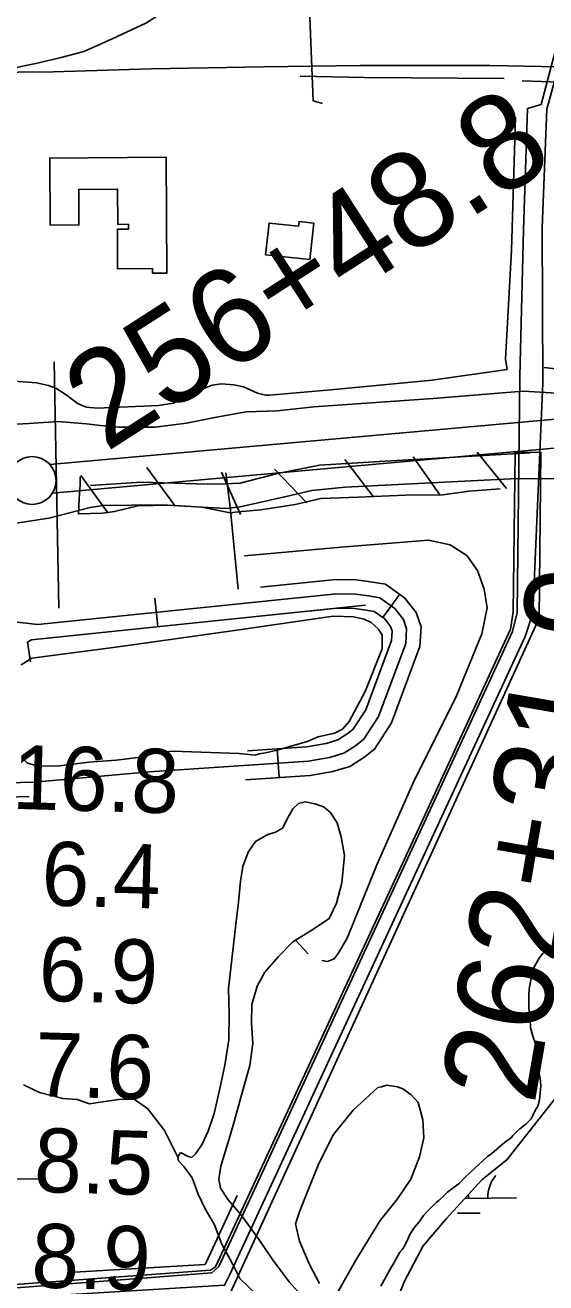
# Model space of a CAD drawing. Extents: x 3704301 to 3742427, y 506229 to 532009.
# Drawn here: x 3720874 to 3721419, y 521564 to 522880 of the extents above; entities that cross this region are included whole.
import ezdxf

# ---------------------------------------------------------------- set-up
doc = ezdxf.new("R2010")
doc.units = 0
for name, color, linetype in [('V-BLDG-OTLN', 7, 'Continuous'), ('V-CHAN-DOCK', 7, 'Continuous'), ('V-FLOD-BASE', 7, 'Continuous'), ('V-LEVE-TOET', 7, 'Continuous'), ('V-RAIL-TRAK', 7, 'Continuous'), ('V-RIVR-RANG', 7, 'Continuous'), ('V-ROAD-CNTR', 7, 'Continuous'), ('V-RRAP-FSHR', 7, 'Continuous'), ('V-SITE-VEGE', 7, 'Continuous'), ('V-SURV-IDEN', 7, 'Continuous'), ('V-SURV-LINE', 7, 'Continuous'), ('V-TOPO-SHOR', 7, 'Continuous'), ('V-UTIL-LINE', 7, 'Continuous'), ('V-WETL-SWMP', 7, 'Continuous')]:
    doc.layers.add(name, color=color, linetype=linetype)

msp = doc.modelspace()

# ---------------------------------------------------------------- linework, layer by layer
at = {"layer": 'V-BLDG-OTLN'}
for points in [[(3721022, 522741.6), (3721022.7, 522620.5), (3721007.8, 522620.4), (3721007.7, 522625.1), (3720971.1, 522624.8), (3720970.9, 522666.3), (3720982.4, 522666.4), (3720982.4, 522671.5), (3720971.4, 522671.4), (3720971.1, 522708.3), (3720930.4, 522708.1), (3720930.6, 522670.9), (3720900.6, 522670.7), (3720900.2, 522740.8)], [(3721176.5, 522672.7), (3721172.2, 522634.6), (3721126, 522639.7), (3721129.7, 522672.8), (3721160.5, 522669.4), (3721161.1, 522674.5)]]:
    msp.add_lwpolyline(points, close=True, dxfattribs=at)
at = {"layer": 'V-CHAN-DOCK'}
msp.add_lwpolyline([(3720815.7, 521558.7), (3721068.5, 521577.1), (3721073.7, 521580.7), (3721289.3, 522045.4), (3721382.5, 522248), (3721385.2, 522265.6), (3721387.4, 522433.1), (3721414.3, 522432.8), (3721412.3, 522259.5), (3721089.3, 521553.8)], dxfattribs=at)
msp.add_lwpolyline([(3720815.7, 521558.7), (3721068.5, 521577.1), (3721073.7, 521580.7), (3721289.3, 522045.4), (3721382.5, 522248), (3721385.2, 522265.6), (3721387.4, 522433.1), (3721414.3, 522432.8), (3721412.3, 522259.5), (3721089.3, 521553.8)], dxfattribs=at)
at = {"layer": 'V-FLOD-BASE'}
msp.add_lwpolyline([(3720942.7, 522398.2), (3720996.3, 522401.8), (3721064.8, 522399.7), (3721083.9, 522399.9), (3721099.4, 522400.7), (3721138.6, 522410.7), (3721182.6, 522419.6), (3721245.2, 522423.4), (3721403, 522432.5)], dxfattribs=at)
at = {"layer": 'V-LEVE-TOET'}
for points in [[(3720173.8, 522417.5), (3720336.9, 522439.8), (3720469, 522459.9), (3720591, 522474), (3720687.5, 522481.7), (3720742.4, 522478.8), (3720780.8, 522474.9), (3720816.6, 522465.8), (3720844.1, 522463.8), (3720865.6, 522462.3), (3720878.1, 522463), (3720909, 522465.2), (3720938.3, 522462.6), (3720953.2, 522461), (3720972.3, 522459.4), (3721010.5, 522459.3), (3721043.2, 522463.3), (3721074.7, 522469.6), (3721105.6, 522475.4), (3721138.4, 522476.4), (3721176.5, 522480.4), (3721301.6, 522489.1), (3721395.7, 522496.9), (3721436.8, 522494.4)], [(3721457.3, 522405.4), (3721382.8, 522405.1), (3721209.4, 522396.4), (3721174.3, 522393), (3721147.6, 522386.7), (3721099.4, 522375.9), (3721084.5, 522374), (3721017.1, 522377.9), (3720955.7, 522377.1), (3720942.6, 522375.2), (3720899.3, 522363.9), (3720864.8, 522358.7), (3720853.5, 522356.2), (3720835.7, 522356.6), (3720826.1, 522360.1), (3720820.1, 522361.8), (3720806.9, 522369.9), (3720793.7, 522377.5), (3720762.6, 522386.1)]]:
    msp.add_lwpolyline(points, dxfattribs=at)
at = {"layer": 'V-RAIL-TRAK'}
for points in [[(3720154.3, 522806.3), (3720280.3, 522809.9), (3720361.6, 522811.6), (3720489.9, 522816), (3720623.7, 522821.6), (3720749, 522825.5), (3720829.8, 522830.4), (3720856.1, 522833.9), (3720885.5, 522839.8), (3720912.1, 522846), (3720935.9, 522852.5), (3720960.9, 522863.5), (3721000.8, 522882), (3721025.3, 522897.5), (3721045.9, 522911.3), (3721087.9, 522944.8), (3721099.9, 522954.8), (3721137.1, 522992.6), (3721151.8, 523011.2), (3721168, 523034.2), (3721183.3, 523064.2), (3721208.2, 523117.1), (3721238, 523184.2), (3721270.8, 523256.1)], [(3720829.8, 522830.4), (3720904, 522830.9), (3721006.1, 522834.2), (3721124.6, 522836.4), (3721225.1, 522837.7), (3721360.9, 522837.8), (3721469.1, 522835.5), (3721557.1, 522834.2), (3721677.2, 522830.6), (3721788.8, 522826.1), (3721926.8, 522818.2), (3722086.7, 522807.6), (3722254.1, 522796), (3722383, 522785), (3722475.8, 522776), (3722672.8, 522752.9), (3722802.2, 522736.4), (3722941.8, 522718.2), (3723101.1, 522694.6)]]:
    msp.add_lwpolyline(points, dxfattribs=at)
at = {"layer": 'V-ROAD-CNTR'}
for p, q in [((3721013.2, 522250.5), (3721010.1, 522280.3)), ((3721248.9, 522260), (3721266.4, 522284.4)), ((3721138.3, 522122.5), (3721140.3, 522092.6))]:
    msp.add_line(p, q, dxfattribs=at)
for points in [[(3721105.1, 522090.2), (3721172.8, 522094.7), (3721196.4, 522099), (3721214.1, 522104.3), (3721228.9, 522113.6), (3721240, 522122.3), (3721257.8, 522149.7), (3721287.5, 522229.6), (3721288.9, 522250.3), (3721283.6, 522265.3), (3721271.9, 522280.4), (3721251.5, 522295), (3721235.9, 522297.5), (3721221.3, 522299.6), (3721199.7, 522299.8), (3721120.6, 522291.7)], [(3720834.8, 522258.5), (3720887.7, 522252.7), (3721200.4, 522284.8), (3721220.1, 522284.6), (3721233.7, 522282.7), (3721245.6, 522280.8), (3721261.4, 522269.5), (3721270.3, 522258.1), (3721273.7, 522248.2), (3721272.7, 522232.7), (3721244.3, 522156.5), (3721228.8, 522132.6), (3721220.3, 522125.9), (3721207.9, 522118.1), (3721192.9, 522113.6), (3721171, 522109.7), (3721004.1, 522098.6), (3720884.2, 522087.9), (3720840.1, 522086.7)], [(3721107, 522120.4), (3721169.2, 522124.6), (3721189.4, 522128.2), (3721201.6, 522131.9), (3721211.6, 522138.2), (3721217.5, 522142.8), (3721230.9, 522163.3), (3721257.9, 522235.9), (3721258.5, 522246.1), (3721256.9, 522250.8), (3721250.9, 522258.6), (3721239.8, 522266.5), (3721231.4, 522267.8), (3721219, 522269.6), (3721201.2, 522269.8), (3721115.7, 522261)], [(3720855.6, 522072.1), (3720878.7, 522072.7)]]:
    msp.add_lwpolyline(points, dxfattribs=at)
at = {"layer": 'V-RRAP-FSHR'}
for p, q in [((3721378.3, 522395.1), (3721347.5, 522433)), ((3721238.7, 522386.7), (3721209, 522425.5)), ((3721308.6, 522388.3), (3721280.4, 522428.2)), ((3720961.4, 522369.3), (3720932.5, 522408.6)), ((3721030.6, 522377.6), (3721001.7, 522417)), ((3721099.8, 522367.7), (3721079.8, 522412.2)), ((3721169.3, 522380.2), (3721135.4, 522415.4))]:
    msp.add_line(p, q, dxfattribs=at)
msp.add_lwpolyline([(3720931.9, 522407.2), (3720932, 522398.8), (3720931, 522384.2), (3720930.2, 522368.5), (3720955.5, 522369.1), (3720967.9, 522371.1), (3720992.3, 522376.8), (3721025.6, 522377.5), (3721059.4, 522375.4), (3721089, 522369.7), (3721097.2, 522370.6), (3721121.2, 522372.6), (3721156.9, 522378.2), (3721183.7, 522384.6), (3721223.1, 522386.1), (3721272.2, 522388.1), (3721311.6, 522388.3), (3721338.8, 522392.3), (3721371.7, 522394.6)], dxfattribs=at)
at = {"layer": 'V-SITE-VEGE'}
for points in [[(3721246.5, 521560.2), (3721257.7, 521580.5), (3721260.3, 521584.3), (3721261.4, 521586.5), (3721266.7, 521595.8), (3721269.4, 521599.1), (3721271, 521601.9), (3721274.2, 521607.9), (3721276.8, 521613.9), (3721281.1, 521621), (3721284.8, 521625.4), (3721287, 521628.1), (3721291.2, 521634.2), (3721295, 521638.6), (3721304.7, 521647.9), (3721307.4, 521650.1), (3721313.3, 521655.6), (3721316.5, 521658.9), (3721328.9, 521668.3), (3721335.3, 521674.9), (3721358.4, 521695.9), (3721362.7, 521699.2), (3721376.2, 521710.8), (3721383.2, 521715.7), (3721384.8, 521717.9), (3721388.6, 521721.8), (3721392.3, 521725.1), (3721398.8, 521730.1), (3721404.1, 521735.6), (3721405.7, 521738.8), (3721408.4, 521744.9), (3721411.1, 521748.7), (3721412.6, 521755.2), (3721414.1, 521769.9), (3721413.4, 521778.1), (3721412.3, 521783), (3721411.1, 521791.6), (3721411, 521797.1), (3721408.6, 521813.9), (3721405.8, 521822), (3721403.5, 521830.7), (3721403.5, 521832.9), (3721402.9, 521837.7), (3721401.6, 521851.3), (3721401.5, 521864.9), (3721401.9, 521871.4), (3721404, 521882.3), (3721405.6, 521887.2), (3721406.6, 521893.2), (3721412.4, 521903.6), (3721416.2, 521908.6), (3721422.1, 521914.6)], [(3721182.6, 521563.3), (3721172, 521583), (3721161.4, 521607.5), (3721157.2, 521625.7), (3721161.8, 521639.3), (3721168.7, 521656.8), (3721181.8, 521688.7), (3721197.3, 521719.1), (3721217.6, 521744.7), (3721243.5, 521768.1), (3721247.5, 521768.9), (3721253, 521770.6), (3721264.1, 521769.1), (3721269.7, 521766.8), (3721278.5, 521760.6), (3721285.8, 521752.7), (3721290.7, 521734.5), (3721291.8, 521715.5), (3721287.3, 521695.6), (3721278, 521672.5), (3721264, 521651.6), (3721246, 521629.2), (3721220.4, 521587.6), (3721200.9, 521553.2)]]:
    msp.add_lwpolyline(points, dxfattribs=at)
at = {"layer": 'V-SURV-LINE'}
for points in [[(3720900.2, 522420.1), (3721441.1, 522468.6)], [(3721443.8, 522438.7), (3720902.9, 522390.3)]]:
    msp.add_lwpolyline(points, dxfattribs=at)
msp.add_circle((3720881.7, 522403.4), 25, dxfattribs=at)
at = {"layer": 'V-TOPO-SHOR'}
for p, q in [((3721170.7, 521908), (3721157.3, 521922.5)), ((3721020.3, 521723.2), (3721034.2, 521695.5))]:
    msp.add_line(p, q, dxfattribs=at)
for points in [[(3721375.6, 522824), (3721229.5, 522825.1), (3721162.1, 522826.6)], [(3721755.9, 522811.2), (3721590.3, 522817.2), (3721493.3, 522818.3), (3721394.5, 522821.8)], [(3721387.5, 522783.5), (3721383.4, 522644.5), (3721377.1, 522530.3), (3721378.8, 522519.5)], [(3722767.8, 522559.8), (3722758.3, 522562), (3722743.5, 522564.2), (3722695.7, 522561.3), (3722655.5, 522560.2), (3722627.1, 522557.5), (3722615.3, 522559.1), (3722584.5, 522564), (3722531.2, 522565.7), (3722427.2, 522561.5), (3722286, 522555.6), (3722158.8, 522554.6), (3721981.5, 522551.2), (3721821.9, 522549.8), (3721727.9, 522542.7), (3721572.6, 522524.2), (3721534.8, 522522), (3721481.6, 522521.3), (3721448, 522516.8), (3721439.7, 522517.9), (3721426.6, 522520.7), (3721417.8, 522521.7)], [(3720781, 522513.2), (3720858, 522507.7), (3720886.4, 522505.7), (3720898.8, 522502.9), (3720906.6, 522500), (3720917.3, 522493), (3720929.8, 522483.7), (3720938.7, 522480.3), (3720949.4, 522479.2), (3721013.8, 522481.8), (3721029.7, 522484.4), (3721045, 522492.3), (3721058, 522498.3), (3721070.3, 522503.2), (3721079.8, 522504.5), (3721092.8, 522503.5), (3721102.9, 522501.3), (3721110.6, 522497.8), (3721117.7, 522494.9), (3721126, 522492.7), (3721130.2, 522492.7), (3721194.5, 522498.3), (3721300.3, 522508.4), (3721378.8, 522519.5)], [(3721103.9, 522324.5), (3721205.1, 522333.5), (3721296.7, 522341.1), (3721319.3, 522336.1), (3721336.6, 522325), (3721348, 522309.2), (3721354.8, 522289.8), (3721358, 522270.3), (3721352.4, 522243), (3721326, 522178.1), (3721280.4, 522087), (3721242.4, 522001.2), (3721211.3, 521924.5), (3721202.1, 521908.4), (3721198, 521903), (3721190.9, 521900), (3721185, 521901.1)], [(3720870.1, 522210.7), (3720881.2, 522217.4), (3720969.3, 522229.1), (3721095.8, 522246.7), (3721196.8, 522261.6), (3721218.1, 522260.6), (3721229.4, 522258.4), (3721236.5, 522254.9), (3721244.3, 522247.9), (3721248, 522241.5), (3721248.1, 522227.3), (3721230.3, 522182.6), (3721213.6, 522151.1), (3721206.6, 522143.3), (3721198.3, 522139), (3721181.2, 522135.3), (3721169.4, 522130.4), (3721150.5, 522124.8), (3721138.2, 522121.1), (3721125.8, 522118.6), (3721119.3, 522117.3), (3721115.1, 522116.1)], [(3721115.1, 522116.1), (3721098.5, 522117.7), (3721028.6, 522120.3), (3721010.9, 522118.4), (3721003.8, 522116.5), (3720992.6, 522113.4), (3720969.6, 522110.7), (3720941.2, 522108.6), (3720907.5, 522104.6), (3720886.8, 522105), (3720876.7, 522107.8), (3720870.7, 522113.7)], [(3721087.1, 521872), (3721092.4, 521917.7), (3721095.1, 521942), (3721097.8, 521962.1), (3721099.9, 521984.1), (3721102.1, 521999.5), (3721107.8, 522014.4), (3721115.4, 522025.7), (3721128.3, 522033), (3721136.5, 522035.4), (3721143.6, 522039.7), (3721149.4, 522050.4), (3721154.6, 522059.9), (3721160.5, 522065.3), (3721167.5, 522067.2), (3721177.6, 522065), (3721186.5, 522062.1), (3721193.7, 522056.3), (3721201, 522045.1), (3721205.3, 522030.4), (3721208.5, 522010.9), (3721205.9, 521982.4), (3721200.2, 521961), (3721192.7, 521945), (3721174.5, 521932.9), (3721157.3, 521922.5), (3721154.6, 521920.8), (3721139.4, 521905.2), (3721125.3, 521889.1), (3721117.2, 521874.2), (3721111.6, 521855.2), (3721111.2, 521835.6), (3721112.7, 521814.3), (3721109.4, 521791.2), (3721103.7, 521770.4), (3721099.2, 521753.8), (3721093.5, 521733.6), (3721089, 521718.1), (3721083.9, 521700.9), (3721079.3, 521686), (3721077.1, 521672.4), (3721079, 521663), (3721086.9, 521650.6), (3721100.1, 521635.4), (3721119.4, 521609), (3721133.2, 521588.4), (3721150.7, 521565), (3721165.7, 521548)], [(3721087.1, 521872), (3721088, 521845.4), (3721087.7, 521818.2), (3721083.3, 521791.5), (3721077.7, 521765.4), (3721072.1, 521741), (3721065.8, 521722.6), (3721059.5, 521708.9), (3721053.1, 521699.3), (3721049, 521695.1), (3721044.3, 521696.3), (3721037.1, 521700.3)], [(3720872.8, 521771.1), (3720889.5, 521763), (3720913.9, 521756.8), (3720928.7, 521755.8), (3720941.8, 521751.2), (3720955.4, 521753.2), (3720972.5, 521755.8), (3720988.5, 521756), (3721002.8, 521746.1), (3721020.3, 521723.2)], [(3721034.9, 521691.4), (3721034.2, 521695.5), (3721036, 521698.5), (3721037.1, 521700.3)], [(3721034.9, 521691.4), (3721040.3, 521685.6), (3721049.3, 521673.8), (3721055.4, 521656.7), (3721062.7, 521641.4), (3721072.4, 521624.4), (3721080.3, 521604.4), (3721091.2, 521584.4), (3721099.1, 521568.5), (3721117.1, 521550.9)]]:
    msp.add_lwpolyline(points, dxfattribs=at)
at = {"layer": 'V-UTIL-LINE'}
msp.add_line((3720909.8, 522269.9), (3720904.8, 522527.5), dxfattribs=at)
for points in [[(3721504.7, 523079), (3721462.2, 522984.3), (3721460.5, 522971.9), (3721431.3, 522860.2), (3721414.4, 522796.9), (3721400.3, 522792.6), (3721396, 522665.2), (3721392, 522512.5)], [(3721534.2, 523064), (3721497.7, 522991.1), (3721488.2, 522972.3), (3721469.4, 522970.9), (3721422, 522798.2), (3721420.3, 522792.2), (3721415.4, 522667.8), (3721416.2, 522505.1)], [(3721185.6, 522797.8), (3721175.9, 522800.6), (3721170.3, 522940.9), (3721170.2, 522945.7)], [(3721392, 522512.5), (3721389.3, 522265.2), (3721384.5, 522245.3), (3721283.8, 522027.1), (3721077, 521580.8), (3721069.7, 521574.3), (3720824.3, 521555.6), (3720798.2, 521540.5), (3720288.6, 521422.4), (3720291.5, 521306.1), (3720292.9, 521303.4), (3720300.7, 521302.6)], [(3721416.2, 522505.1), (3721405.9, 522264.7), (3721397.9, 522240.2), (3721088.6, 521572.5), (3721083.2, 521561.4), (3720835.5, 521546.3), (3720800.6, 521534.3), (3720306.2, 521417.8), (3720298.1, 521402), (3720299.3, 521306.9), (3720300.7, 521302.6)], [(3721097.4, 522289.8), (3721088.9, 522375.6), (3721084.3, 522411.5)], [(3720880, 522213.7), (3720876.9, 522234.4), (3720881.1, 522236.8), (3721230.5, 522273)], [(3720854.6, 522054.8), (3720849.4, 522047.6), (3720855.6, 521831.3), (3720862.4, 521672.3), (3720893.1, 521672.7), (3720895.5, 521672.1)], [(3721068.5, 521595), (3721070.7, 521600.1), (3721096.4, 521655.4)], [(3721068.5, 521595), (3721062.7, 521583.1), (3720926.2, 521574.9), (3720925.1, 521575.5)]]:
    msp.add_lwpolyline(points, dxfattribs=at)
at = {"layer": 'V-WETL-SWMP'}
for p, q in [((3721338.6, 521652.2), (3721338.6, 521656.5)), ((3721334.6, 521652.2), (3721388.6, 521652.8)), ((3721326.8, 521636.6), (3721350.8, 521636.9))]:
    msp.add_line(p, q, dxfattribs=at)
msp.add_lwpolyline([(3721257.6, 521531.2), (3721271.3, 521565.7), (3721291, 521602.6), (3721315.5, 521631.3), (3721352.9, 521672.1), (3721378.7, 521692.5), (3721441, 521771.7)], dxfattribs=at)
msp.add_arc((3721393.9, 521653.4), 35.2, 139.9282, 181.4719, dxfattribs=at)

# ---------------------------------------------------------------- texts
at = {"layer": 'V-RIVR-RANG'}
for s, p in [('16.8', (3720860.2, 522059.9)), ('6.4', (3720890.9, 521959)), ('6.9', (3720888, 521859.1)), ('7.6', (3720883.9, 521759.2)), ('8.5', (3720883.1, 521659.1)), ('8.9', (3720880.3, 521559.2))]:
    msp.add_text(s, height=67, rotation=358.3783, dxfattribs=at).set_placement(p)
at = {"layer": 'V-SURV-IDEN'}
for s, rotation, p in [('256+48.8', 32.726, (3720958.9, 522432.4)), ('262+31.9', 80.2038, (3721407.3, 521749))]:
    msp.add_text(s, height=100, rotation=rotation, dxfattribs=at).set_placement(p)

doc.saveas('drawing.dxf')
